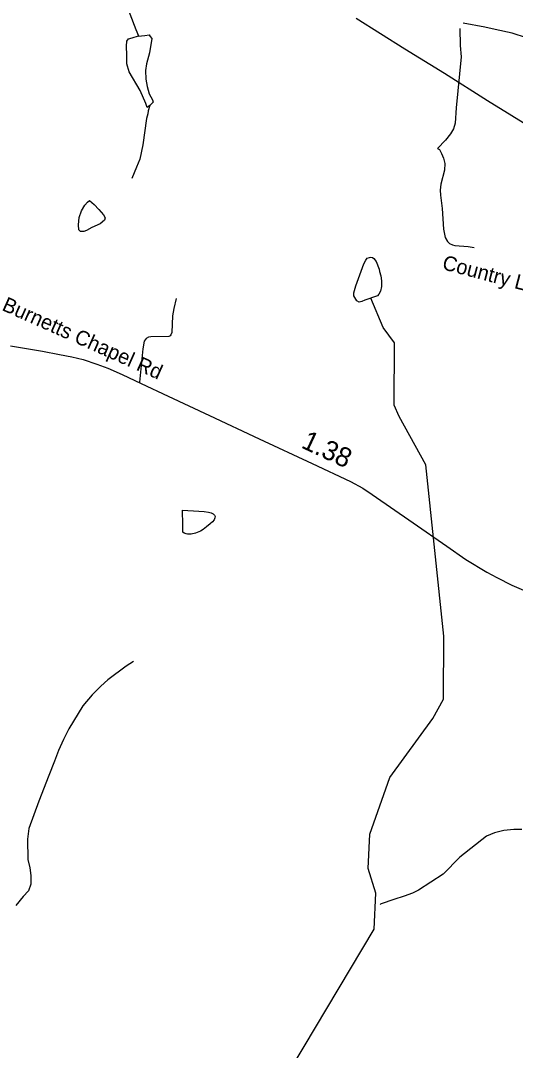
# Model space of a CAD drawing. Extents: x 1662474 to 1856135, y 779280 to 917889.
# Drawn here: x 1749499 to 1752686, y 798611 to 805243 of the extents above; entities that cross this region are included whole.
import ezdxf

# ---------------------------------------------------------------- set-up
doc = ezdxf.new("R2010")
doc.units = 0
for name, color, linetype in [('Exist Hydrographic Misc Water Feature', 7, 'Continuous'), ('Exist Hydrographic Pond Under 1500 Sq Ft', 7, 'Continuous'), ('Exist Road Non-System Type 51', 7, 'Continuous'), ('Exist Road Non-System Type 51 Label', 7, 'Continuous'), ('Exist Road Secondary Type 51 Attributed', 7, 'Continuous'), ('Exist Road Secondary Type 51 Label', 7, 'Continuous'), ('Exist Utilities Electrical Transmission Line', 7, 'Continuous'), ('Prop DGN Element Guardrail', 7, 'Continuous')]:
    doc.layers.add(name, color=color, linetype=linetype)

msp = doc.modelspace()

# ---------------------------------------------------------------- linework, layer by layer
at = {"layer": 'Exist Hydrographic Misc Water Feature'}
for points in [[(1749376.6, 806656.6), (1749453.9, 806427.8), (1749485.1, 806339.4), (1749502.9, 806311.3), (1749526.5, 806275.1), (1749574.3, 806234.7), (1749628, 806192.3), (1749669.6, 806160), (1749707.4, 806125.6), (1749741.2, 806083.3), (1749756.8, 806055.2), (1749770.5, 806013.1), (1749789.8, 805922.9), (1749799.4, 805890.8), (1749809.3, 805858.7), (1749853, 805808.3), (1749908.5, 805755.8), (1749983.8, 805689.2), (1750027.7, 805644.8), (1750077.1, 805590.4), (1750122.4, 805502), (1750175.3, 805359.5), (1750241.9, 805184.9), (1750258.5, 805144.4)], [(1750331.7, 804695.8), (1750321.3, 804662.9), (1750318.3, 804643.5), (1750310.8, 804613.7), (1750285.8, 804442.4), (1750267, 804350.5), (1750246.7, 804298.6), (1750215.9, 804226.9)], [(1751092.9, 798246.8), (1751777, 799391.5), (1751786.8, 799624.3), (1751738.8, 799782.9), (1751748.9, 800002.6), (1751876.8, 800367.6), (1752154.9, 800749.2), (1752223, 800872.6), (1752225.8, 801279.6), (1752110, 802381.5), (1751937.9, 802693.6), (1751904.9, 802766.4), (1751908, 803166.8), (1751834, 803266.7), (1751754, 803455)], [(1750226.6, 801115.9), (1750178.2, 801084.4), (1750061.5, 800997.3), (1750015.2, 800955.7), (1749960.6, 800900.1), (1749899.9, 800830.6), (1749810.9, 800681.3), (1749776.3, 800613.5), (1749743.7, 800541.8), (1749717, 800474), (1749680.3, 800380.3), (1749616.9, 800216.7), (1749551.5, 800039.2), (1749542.9, 799971.3), (1749545.8, 799841.2), (1749559.3, 799787.1), (1749565.1, 799737.1), (1749564.5, 799681), (1749550.3, 799639.1), (1749515.9, 799601.4), (1749469.3, 799543.7)], [(1752726.4, 800033.2), (1752676.3, 800033.6), (1752612.1, 800026.1), (1752552.1, 800012.6), (1752499.8, 799991.1), (1752328.6, 799854.4), (1752221.7, 799745.2), (1752062.8, 799642.5), (1752022.8, 799622.8), (1751970.5, 799603.3), (1751902.5, 799581.8), (1751822.1, 799554.5), (1751818, 799552.5), (1751814.1, 799548.5)]]:
    msp.add_lwpolyline(points, dxfattribs=at)
at = {"layer": 'Exist Hydrographic Pond Under 1500 Sq Ft'}
for points in [[(1750331.7, 804695.8), (1750315.3, 804683.8), (1750304.8, 804709.2), (1750269, 804792.8), (1750198.8, 804912.2), (1750183.9, 804964.4), (1750182.4, 805019.6), (1750180.9, 805079.3), (1750183.9, 805110.6), (1750194.4, 805125.6), (1750218.2, 805131.5), (1750258.5, 805144.4)], [(1750255.6, 805143.5), (1750300.4, 805147.9), (1750327.2, 805150.9), (1750334.7, 805140.5), (1750343.7, 805127), (1750330.2, 805036), (1750309.3, 804964.4), (1750303.3, 804922.6), (1750304.8, 804865.9), (1750313.8, 804819.6), (1750327.2, 804771.9), (1750348.1, 804733.1), (1750352.6, 804718.2), (1750331.7, 804695.8)], [(1749943.2, 804085.2), (1749973.3, 804059.5), (1750003, 804027.2), (1750032.8, 803991.5), (1750043, 803973.6), (1750038.8, 803958.3), (1750011.5, 803933.7), (1749958, 803911.6), (1749923.1, 803892), (1749906.1, 803884.4), (1749884.8, 803885.2), (1749874.6, 803896.3), (1749871.2, 803928.6), (1749876.3, 803974.5), (1749891.6, 804017), (1749913.7, 804055.2), (1749929.1, 804074.8), (1749943.2, 804085.2)], [(1751715.9, 803442.4), (1751697.8, 803434.6), (1751680, 803430.7), (1751665.8, 803438.8), (1751658, 803448.9), (1751646.1, 803471), (1751646.3, 803490.9), (1751658.7, 803534.9), (1751709.9, 803676.5), (1751722, 803700.4), (1751732.1, 803712.3), (1751746.2, 803718.2), (1751754.2, 803720.1), (1751766.3, 803718.1), (1751774.1, 803712), (1751790.1, 803691.8), (1751807.7, 803641.7), (1751811.6, 803627.6), (1751819.2, 803599.6), (1751823.1, 803567.6), (1751822.7, 803529.6), (1751816.3, 803499.6), (1751806.3, 803481.7), (1751798.1, 803469.7), (1751715.9, 803442.4)], [(1750543.8, 802009.6), (1750542.6, 802075.7), (1750542.6, 802089.7), (1750646.5, 802082.8), (1750680.6, 802080.6), (1750708.4, 802076.3), (1750726.3, 802072.1), (1750738.4, 802066), (1750748.4, 802058), (1750752.3, 802049.9), (1750750.1, 802039.9), (1750746.2, 802028), (1750734.1, 802014), (1750719.9, 802002.2), (1750695.7, 801982.3), (1750675.6, 801966.5), (1750657.6, 801954.6), (1750625.4, 801940.9), (1750597.3, 801935.2), (1750587.3, 801935.2), (1750575.2, 801935.3), (1750565.3, 801937.4), (1750553.4, 801941.5), (1750543.4, 801947.6), (1750543.8, 802009.6)]]:
    msp.add_lwpolyline(points, dxfattribs=at)
at = {"layer": 'Exist Road Non-System Type 51'}
for points in [[(1752327.9, 805192.6), (1752327.9, 805192.5), (1752330.1, 805082.2), (1752336, 805009.9), (1752305.5, 804680.7), (1752297.9, 804582.9), (1752286.9, 804545.8), (1752268.8, 804513.8), (1752235.8, 804474.2), (1752184.2, 804419), (1752196.1, 804413), (1752210.5, 804387.2), (1752223.6, 804356.4), (1752231.2, 804323.5), (1752229.1, 804278.9), (1752205, 804189.4), (1752201.6, 804151.6), (1752203.4, 804118.2), (1752215.2, 804034), (1752223.6, 803899.1), (1752232.6, 803846.6), (1752247.8, 803820.9), (1752262.5, 803808.2), (1752279.9, 803799.6), (1752296.6, 803795.7), (1752381.9, 803788.9), (1752419.9, 803782)], [(1750500.6, 803453.4), (1750485.4, 803389.9), (1750477.2, 803342.7), (1750472.5, 803234.2), (1750467.5, 803218.5), (1750461.5, 803212), (1750453.6, 803208.6), (1750337.6, 803207), (1750323.4, 803204.6), (1750308.4, 803195.9), (1750296.1, 803178.7), (1750287.1, 803128.8), (1750265.6, 802913.9)]]:
    msp.add_lwpolyline(points, dxfattribs=at)
at = {"layer": 'Exist Road Secondary Type 51 Attributed'}
for points in [[(1754926.8, 805178.2), (1754780.6, 805169), (1754684.1, 805158.9), (1754632.2, 805151.5), (1754545.8, 805131.7), (1754418.3, 805087.3), (1754345.7, 805065.1), (1754245.4, 805035.4), (1754038, 804993.5), (1753855.3, 804945.8), (1753688.3, 804896.8), (1753567.4, 804880.1), (1753425.1, 804880.1), (1753386.1, 804886.8), (1753302.1, 804905.9), (1753226.7, 804925.5), (1753119.5, 804958.7), (1752995.7, 805013), (1752878, 805074.8), (1752757.2, 805132.2), (1752666.2, 805161.4), (1752555.9, 805185.7), (1752488.1, 805201.3), (1752349, 805226.3)], [(1749433.7, 803147.5), (1749641.3, 803113.2), (1749750.4, 803092.9), (1749829, 803076.7), (1749901.9, 803059.5), (1749990.2, 803031.4), (1750060, 803004.3), (1750153.5, 802963.2), (1750275.1, 802904.9), (1750448.7, 802824.7), (1750716.7, 802699.7), (1751036.4, 802549.7), (1751377.6, 802390.3), (1751623.4, 802275.7), (1751703.6, 802231.5), (1751763.5, 802190.3), (1752027.5, 802007.5), (1752244.1, 801858.1), (1752367, 801772.2), (1752502.4, 801690.9), (1752565.5, 801656.5), (1752662.8, 801608.1), (1752833.4, 801533.6)]]:
    msp.add_lwpolyline(points, dxfattribs=at)
at = {"layer": 'Exist Utilities Electrical Transmission Line'}
msp.add_lwpolyline([(1758936, 801147.9), (1758464.9, 801381.3), (1758094, 801559.5), (1757422.3, 801890), (1756981.1, 802111.6), (1756606, 802293.6), (1756082.6, 802556.9), (1755615.2, 802784.4), (1755541.2, 802824), (1755486.9, 802863.8), (1755141.7, 803079.9), (1754744.3, 803328), (1754342.8, 803579.7), (1753969.8, 803813.7), (1753588.3, 804053.6), (1753223, 804279.9), (1752819.5, 804533.7), (1752506.7, 804725.8), (1752229.7, 804902.5), (1751974.9, 805059.3), (1751661.5, 805257.4)], dxfattribs=at)

# ---------------------------------------------------------------- texts
at = {"layer": 'Exist Road Non-System Type 51 Label'}
msp.add_text('Country Lake Dr', height=95, rotation=345.32057, dxfattribs=at).set_placement((1752209.1, 803642.9))
at = {"layer": 'Exist Road Secondary Type 51 Label'}
msp.add_text('Burnetts Chapel Rd', height=95, rotation=336.00447, dxfattribs=at).set_placement((1749373.3, 803380.3))
at = {"layer": 'Prop DGN Element Guardrail'}
msp.add_text('1.38', height=125, rotation=335.00969, dxfattribs=at).set_placement((1751300.2, 802495.3))

doc.saveas('drawing.dxf')
